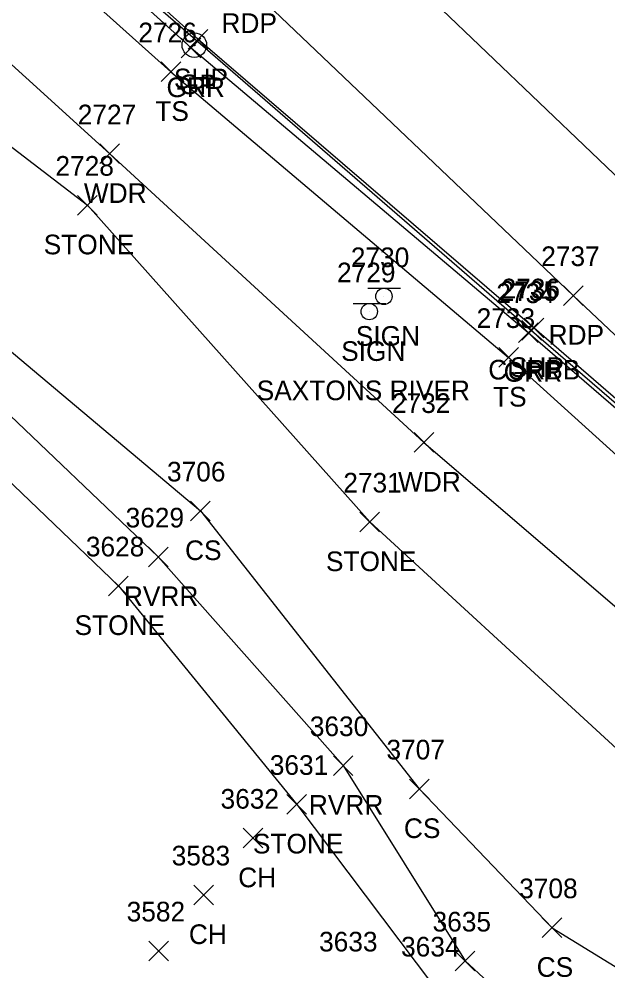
# Model space of a CAD drawing. Extents: x 1647574 to 1652703, y 212895 to 228670.
# Drawn here: x 1648544.2 to 1648604.1, y 227389.2 to 227486.1 of the extents above; entities that cross this region are included whole.
import ezdxf

# ---------------------------------------------------------------- set-up
doc = ezdxf.new("R2010")
doc.units = 0
for name, color, linetype in [('L_A', 7, 'Continuous'), ('L_I', 7, 'Continuous'), ('L_TIC', 7, 'Continuous'), ('LASF', 7, 'Continuous'), ('LAWA', 7, 'Continuous'), ('LAWE', 7, 'Continuous'), ('LELB', 7, 'Continuous'), ('P_A', 7, 'Continuous'), ('P_I', 7, 'Continuous'), ('P_TIC', 7, 'Continuous'), ('PET', 7, 'Continuous'), ('PRC', 7, 'Continuous'), ('PSP', 7, 'Continuous'), ('R_A', 7, 'Continuous'), ('R_I', 7, 'Continuous'), ('R_TIC', 7, 'Continuous'), ('RC', 7, 'Continuous'), ('RGP', 7, 'Continuous'), ('RGR', 7, 'Continuous'), ('S_A', 7, 'Continuous'), ('S_C', 7, 'Continuous'), ('S_I', 7, 'Continuous'), ('SSGN', 7, 'Continuous')]:
    doc.layers.add(name, color=color, linetype=linetype)

msp = doc.modelspace()

# ---------------------------------------------------------------- linework, layer by layer
at = {"layer": 'L_TIC'}
for points in [[(1648558.612, 227479.7), (1648560.612, 227481.7)], [(1648560.612, 227479.7), (1648558.612, 227481.7)], [(1648552.39, 227471.356), (1648554.39, 227473.356)], [(1648554.39, 227471.356), (1648552.39, 227473.356)], [(1648550.122, 227466.126), (1648552.122, 227468.126)], [(1648552.122, 227466.126), (1648550.122, 227468.126)], [(1648592.981, 227450.631), (1648594.981, 227452.631)], [(1648594.981, 227450.631), (1648592.981, 227452.631)], [(1648584.362, 227441.982), (1648586.362, 227443.982)], [(1648586.362, 227441.982), (1648584.362, 227443.982)], [(1648561.607, 227435.01), (1648563.607, 227437.01)], [(1648563.607, 227435.01), (1648561.607, 227437.01)], [(1648578.844, 227433.887), (1648580.844, 227435.887)], [(1648580.844, 227433.887), (1648578.844, 227435.887)], [(1648557.315, 227430.33), (1648559.315, 227432.33)], [(1648559.315, 227430.33), (1648557.315, 227432.33)], [(1648553.262, 227427.386), (1648555.262, 227429.386)], [(1648555.262, 227427.386), (1648553.262, 227429.386)], [(1648576.139, 227409.096), (1648578.139, 227411.096)], [(1648578.139, 227409.096), (1648576.139, 227411.096)], [(1648583.882, 227406.724), (1648585.882, 227408.724)], [(1648585.882, 227406.724), (1648583.882, 227408.724)], [(1648571.411, 227405.155), (1648573.411, 227407.155)], [(1648573.411, 227405.155), (1648571.411, 227407.155)], [(1648566.969, 227401.716), (1648568.969, 227403.716)], [(1648568.969, 227401.716), (1648566.969, 227403.716)], [(1648561.952, 227395.94), (1648563.952, 227397.94)], [(1648563.952, 227395.94), (1648561.952, 227397.94)], [(1648597.391, 227392.601), (1648599.391, 227394.601)], [(1648599.391, 227392.601), (1648597.391, 227394.601)], [(1648557.368, 227390.239), (1648559.368, 227392.239)], [(1648559.368, 227390.239), (1648557.368, 227392.239)], [(1648588.542, 227389.215), (1648590.542, 227391.215)], [(1648590.542, 227389.215), (1648588.542, 227391.215)]]:
    msp.add_lwpolyline(points, dxfattribs=at)
at = {"layer": 'LASF'}
for points in [[(1648422.893, 227594.112), (1648456.082, 227562.168), (1648488.406, 227529.591), (1648513.55, 227495.956), (1648551.122, 227467.126), (1648579.844, 227434.887), (1648625.906, 227392.568)], [(1648519.801, 227461.385), (1648554.262, 227428.386), (1648572.411, 227406.155), (1648586.34, 227387.67), (1648613.303, 227363.776), (1648642.555, 227344.422), (1648670.502, 227328.867), (1648696.331, 227320.918)]]:
    msp.add_lwpolyline(points, dxfattribs=at)
at = {"layer": 'LAWA'}
msp.add_lwpolyline([(1648247.84, 227762.38), (1648284.505, 227726.842), (1648316.685, 227694.71), (1648350.079, 227663.849), (1648386.471, 227629.647), (1648423.971, 227595.697), (1648457.509, 227562.978), (1648490.363, 227530.587), (1648519.527, 227503.111), (1648553.39, 227472.356), (1648585.362, 227442.982), (1648630.582, 227404.193)], dxfattribs=at)
at = {"layer": 'LAWE'}
msp.add_lwpolyline([(1648523.618, 227464.437), (1648558.315, 227431.33), (1648577.139, 227410.096), (1648589.542, 227390.215), (1648614.463, 227367.163), (1648643.493, 227349.685), (1648671.906, 227332.593), (1648697.558, 227323.897), (1648718.58, 227316.224), (1648748.456, 227309.789), (1648786.397, 227302.267), (1648830.69, 227294.491), (1648864.898, 227288.599), (1648895.304, 227284.453), (1648918.106, 227285.909), (1648972.006, 227267.699), (1649004.518, 227260.095), (1649036.332, 227254.751), (1649067.753, 227244.931), (1649099.556, 227239.623), (1649133.345, 227233.557), (1649168.721, 227227.534), (1649200.785, 227221.115), (1649219.753, 227218.741)], dxfattribs=at)
at = {"layer": 'LELB'}
for points in [[(1648324.378, 227700.329), (1648355.952, 227670.042), (1648394.92, 227634.145), (1648428.773, 227603.606), (1648465.669, 227570.166), (1648497.971, 227538.038), (1648525.782, 227510.978), (1648559.612, 227480.7), (1648593.981, 227451.631), (1648632.723, 227416.535), (1648638.016, 227413.494)], [(1648522.377, 227469.842), (1648562.607, 227436.01), (1648584.882, 227407.724), (1648598.391, 227393.601), (1648629.774, 227374.32)]]:
    msp.add_lwpolyline(points, dxfattribs=at)
at = {"layer": 'P_TIC'}
for points in [[(1648561.383, 227483.019), (1648563.383, 227485.019)], [(1648563.383, 227483.019), (1648561.383, 227485.019)], [(1648599.556, 227456.931), (1648601.556, 227458.931)], [(1648601.556, 227456.931), (1648599.556, 227458.931)], [(1648595.571, 227453.642), (1648597.571, 227455.642)], [(1648597.571, 227453.642), (1648595.571, 227455.642)]]:
    msp.add_lwpolyline(points, dxfattribs=at)
at = {"layer": 'PET'}
msp.add_lwpolyline([(1648333.95, 227709.456), (1648364.721, 227680.288), (1648403.347, 227644.298), (1648435.484, 227613.741), (1648473.565, 227577.89), (1648505.927, 227547.553), (1648536.039, 227518.975), (1648567.27, 227489.65), (1648600.556, 227457.931), (1648638.16, 227422.416), (1648655.141, 227406.154)], dxfattribs=at)
at = {"layer": 'PRC'}
msp.add_lwpolyline([(1648306.812, 227751.955), (1648341.746, 227719.258), (1648373.802, 227688.7), (1648411.116, 227653.445), (1648443.57, 227623.29), (1648480.788, 227587.803), (1648514.606, 227556.065), (1648544.619, 227527.604), (1648575.798, 227497.952), (1648607.747, 227467.398), (1648646.005, 227431.311), (1648676.128, 227401.909)], dxfattribs=at)
at = {"layer": 'PSP'}
msp.add_lwpolyline([(1648327.452, 227702.952), (1648358.859, 227673.863), (1648397.531, 227637.26), (1648430.07, 227606.708), (1648467.102, 227572.241), (1648500.436, 227540.823), (1648528.205, 227514.545), (1648562.383, 227484.019), (1648596.571, 227454.642), (1648636.309, 227420.278), (1648642.102, 227415.205), (1648651.076, 227406.804), (1648655.141, 227406.154), (1648676.128, 227401.909), (1648698.744, 227397.704), (1648705.852, 227396.154)], dxfattribs=at)
at = {"layer": 'R_TIC'}
for points in [[(1648560.671, 227482.124), (1648562.671, 227484.124)], [(1648562.671, 227482.124), (1648560.671, 227484.124)], [(1648594.982, 227453.162), (1648596.982, 227455.162)], [(1648596.982, 227453.162), (1648594.982, 227455.162)], [(1648595.32, 227453.387), (1648597.32, 227455.387)], [(1648597.32, 227453.387), (1648595.32, 227455.387)]]:
    msp.add_lwpolyline(points, dxfattribs=at)
at = {"layer": 'RC'}
msp.add_lwpolyline([(1648527.379, 227514.072), (1648596.32, 227454.387), (1648636.063, 227420.077), (1648641.288, 227415.627)], dxfattribs=at)
at = {"layer": 'RGP'}
msp.add_line((1648561.995, 227483.418), (1648561.995, 227483.418), dxfattribs=at)
for radius in [1.25, 0.0833]:
    msp.add_circle((1648561.995, 227483.418), radius, dxfattribs=at)
at = {"layer": 'RGR'}
msp.add_lwpolyline([(1648327.159, 227702.695), (1648358.851, 227673.399), (1648397.373, 227637.01), (1648429.814, 227606.311), (1648466.784, 227571.833), (1648500.087, 227540.55), (1648527.379, 227514.072), (1648561.671, 227483.124), (1648595.982, 227454.162), (1648635.831, 227419.787), (1648639.149, 227416.04)], dxfattribs=at)
at = {"layer": 'SSGN'}
for p, q in [((1648579.64, 227458.674), (1648582.973, 227458.674)), ((1648581.287, 227457.841), (1648581.287, 227457.841)), ((1648578.153, 227457.132), (1648581.486, 227457.132)), ((1648579.8, 227456.299), (1648579.8, 227456.299))]:
    msp.add_line(p, q, dxfattribs=at)
for centre in [(1648581.287, 227457.841), (1648579.8, 227456.299)]:
    msp.add_circle(centre, 0.833, dxfattribs=at)

# ---------------------------------------------------------------- texts
at = {"layer": 'L_A'}
for s, p in [('TS', (1648558.021, 227475.7)), ('WDR', (1648550.752, 227467.356)), ('STONE', (1648546.665, 227462.126)), ('TS', (1648592.39, 227446.631)), ('WDR', (1648582.724, 227437.982)), ('CS', (1648561.048, 227431.01)), ('STONE', (1648575.387, 227429.887)), ('RVRR', (1648554.827, 227426.33)), ('STONE', (1648549.805, 227423.386)), ('RVRR', (1648573.65, 227405.096)), ('CS', (1648583.323, 227402.724)), ('STONE', (1648567.955, 227401.155)), ('CH', (1648566.457, 227397.716)), ('CH', (1648561.44, 227391.94)), ('CS', (1648596.832, 227388.601))]:
    msp.add_text(s, height=2, dxfattribs=at).set_placement(p)
at = {"layer": 'L_I'}
for s, p in [('2726', (1648556.297, 227483.7)), ('2727', (1648550.13, 227475.356)), ('2728', (1648547.862, 227470.126)), ('2733', (1648590.721, 227454.631)), ('2732', (1648582.102, 227445.982)), ('3706', (1648559.214, 227439.01)), ('2731', (1648577.151, 227437.887)), ('3629', (1648555.001, 227434.33)), ('3628', (1648550.955, 227431.386)), ('3630', (1648573.745, 227413.096)), ('3707', (1648581.543, 227410.724)), ('3631', (1648569.671, 227409.155)), ('3632', (1648564.662, 227405.716)), ('3583', (1648559.692, 227399.94)), ('3708', (1648595.052, 227396.601)), ('3582', (1648555.108, 227394.239)), ('3635', (1648586.235, 227393.215)), ('3633', (1648574.689, 227391.182)), ('3634', (1648583.033, 227390.67))]:
    msp.add_text(s, height=2, dxfattribs=at).set_placement(p)
at = {"layer": 'P_A'}
for s, p in [('RDP', (1648564.758, 227484.65)), ('SHP', (1648559.918, 227479.019)), ('RDP', (1648598.044, 227452.931)), ('SHP', (1648594.107, 227449.642))]:
    msp.add_text(s, height=2, dxfattribs=at).set_placement(p)
at = {"layer": 'P_I'}
for s, p in [('2737', (1648597.296, 227460.931)), ('2736', (1648593.257, 227457.642))]:
    msp.add_text(s, height=2, dxfattribs=at).set_placement(p)
at = {"layer": 'R_A'}
for s, p in [('GRR', (1648559.16, 227478.124)), ('GP', (1648560.428, 227478.418)), ('CURBB', (1648591.903, 227449.387)), ('GRR', (1648593.47, 227449.162))]:
    msp.add_text(s, height=2, dxfattribs=at).set_placement(p)
at = {"layer": 'R_I'}
for s, p in [('2734', (1648592.723, 227457.162)), ('2735', (1648593.06, 227457.387))]:
    msp.add_text(s, height=2, dxfattribs=at).set_placement(p)
at = {"layer": 'S_A'}
for p in [(1648578.425, 227452.821), (1648576.938, 227451.279)]:
    msp.add_text('SIGN', height=2, dxfattribs=at).set_placement(p)
at = {"layer": 'S_C'}
msp.add_text('SAXTONS RIVER', height=2, dxfattribs=at).set_placement((1648568.339, 227447.279))
at = {"layer": 'S_I'}
for s, p in [('2730', (1648577.921, 227460.821)), ('2729', (1648576.513, 227459.279))]:
    msp.add_text(s, height=2, dxfattribs=at).set_placement(p)

doc.saveas('drawing.dxf')
